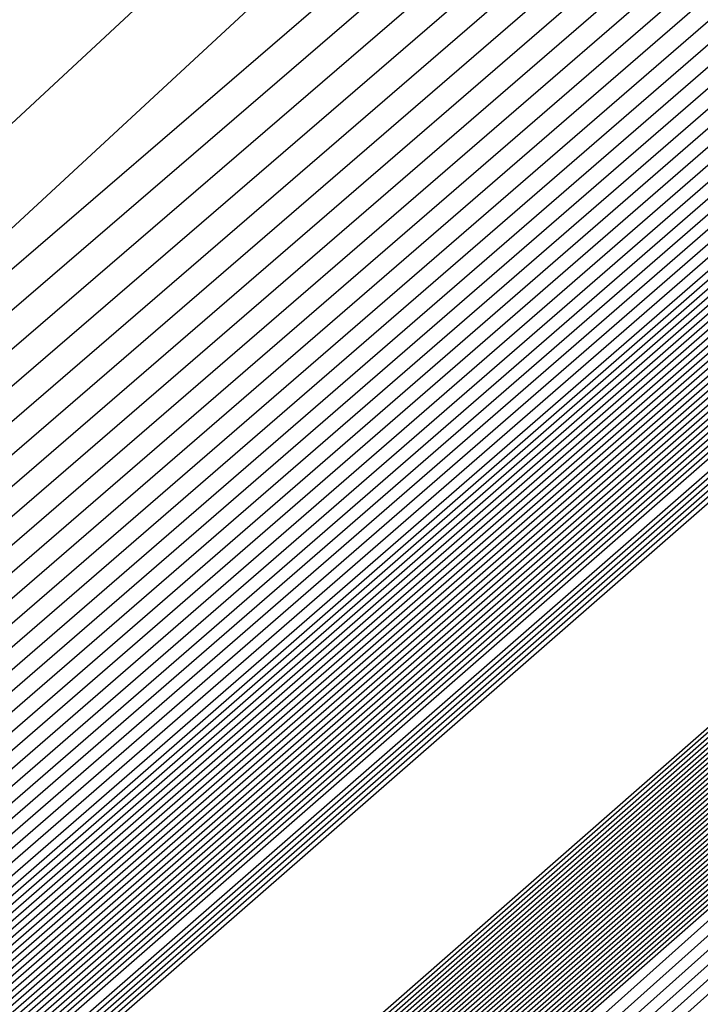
# Model space of a CAD drawing. Extents: x 3249832 to 3255657, y 13789405 to 13793316.
# Tile 764 of 1056: x 3253207.519 to 3253207.651, y 13791256.807 to 13791256.999. Entities that reach past the tile are written whole.
import ezdxf

# ---------------------------------------------------------------- set-up
doc = ezdxf.new("R2010")
doc.units = 0
doc.header["$LTSCALE"] = 100
doc.header["$MEASUREMENT"] = 0
for name, color, linetype in [('GRATIO_03231_CON', 1, 'CONTINUOUS'), ('GRATIO_0323_ICON', 1, 'CONTINUOUS'), ('TARGETS_EAST', 7, 'CONTINUOUS')]:
    doc.layers.add(name, color=color, linetype=linetype)

# ---------------------------------------------------------------- blocks, each defined once
blk = doc.blocks.new('Gratio_032316_contours')
at = {"layer": 'GRATIO_03231_CON', "color": 1, "linetype": 'Continuous', "flags": 128}
for points in [[(3253179.55027, 13791232.39503), (3253186.87441, 13791238.77001), (3253201.4775, 13791251.51898), (3253219.20823, 13791267.00714), (3253234.45763, 13791280.32933), (3253243.00028, 13791287.79153), (3253246.14511, 13791290.5444), (3253246.5846, 13791290.94974), (3253247.02187, 13791291.379), (3253250.20254, 13791294.24212), (3253258.88285, 13791301.95866), (3253274.44262, 13791315.73867), (3253292.7559, 13791331.95413), (3253308.32028, 13791345.76753)], [(3253180.16544, 13791232.93802), (3253187.28488, 13791239.13155), (3253201.72516, 13791251.73678), (3253219.33902, 13791267.12228), (3253234.51314, 13791280.37862), (3253243.01644, 13791287.80647), (3253246.14668, 13791290.54676), (3253246.58389, 13791290.95054), (3253247.01645, 13791291.37639), (3253250.16633, 13791294.21318), (3253258.7639, 13791301.85732), (3253274.17605, 13791315.50724), (3253292.31584, 13791331.56933), (3253307.73285, 13791345.25198)], [(3253180.78061, 13791233.481), (3253187.69534, 13791239.49309), (3253201.97282, 13791251.95458), (3253219.46981, 13791267.23741), (3253234.56866, 13791280.42791), (3253243.03259, 13791287.8214), (3253246.14825, 13791290.54912), (3253246.58317, 13791290.95133), (3253247.01103, 13791291.37378), (3253250.13013, 13791294.18424), (3253258.64495, 13791301.75599), (3253273.90947, 13791315.27582), (3253291.87577, 13791331.18453), (3253307.14542, 13791344.73643)], [(3253181.39578, 13791234.02399), (3253188.1058, 13791239.85463), (3253202.22048, 13791252.17237), (3253219.6006, 13791267.35254), (3253234.62418, 13791280.4772), (3253243.04874, 13791287.83633), (3253246.14982, 13791290.55149), (3253246.58246, 13791290.95213), (3253247.00561, 13791291.37117), (3253250.09393, 13791294.15529), (3253258.526, 13791301.65465), (3253273.6429, 13791315.0444), (3253291.4357, 13791330.79973), (3253306.55799, 13791344.22088)], [(3253182.62612, 13791235.10996), (3253188.92672, 13791240.5777), (3253202.71581, 13791252.60797), (3253219.86218, 13791267.58281), (3253234.73522, 13791280.57579), (3253243.08105, 13791287.8662), (3253246.15297, 13791290.55621), (3253246.58103, 13791290.95372), (3253246.99477, 13791291.36594), (3253250.02153, 13791294.09741), (3253258.2881, 13791301.45198), (3253273.10975, 13791314.58156), (3253290.55557, 13791330.03014), (3253305.38313, 13791343.18978)], [(3253183.24129, 13791235.65295), (3253189.33718, 13791240.93924), (3253202.96347, 13791252.82577), (3253219.99297, 13791267.69794), (3253234.79073, 13791280.62508), (3253243.0972, 13791287.88113), (3253246.15454, 13791290.55858), (3253246.58032, 13791290.95452), (3253246.98935, 13791291.36333), (3253249.98532, 13791294.06847), (3253258.16915, 13791301.35065), (3253272.84317, 13791314.35013), (3253290.11551, 13791329.64534), (3253304.7957, 13791342.67423)], [(3253189.74764, 13791241.30078), (3253203.21113, 13791253.04357), (3253220.12376, 13791267.81308), (3253234.84625, 13791280.67437), (3253243.11336, 13791287.89607), (3253246.15611, 13791290.56094), (3253246.57961, 13791290.95531), (3253246.98393, 13791291.36072), (3253249.94912, 13791294.03953), (3253258.05019, 13791301.24931), (3253272.5766, 13791314.11871), (3253289.67544, 13791329.26055), (3253304.20827, 13791342.15868)], [(3253190.1581, 13791241.66232), (3253203.45879, 13791253.26136), (3253220.25455, 13791267.92821), (3253234.90177, 13791280.72366), (3253243.12951, 13791287.911), (3253246.15768, 13791290.5633), (3253246.57889, 13791290.95611), (3253246.97851, 13791291.35811), (3253249.91292, 13791294.01058), (3253257.93124, 13791301.14798), (3253272.31002, 13791313.88729), (3253289.23538, 13791328.87575), (3253303.62084, 13791341.64313)], [(3253190.97902, 13791242.38539), (3253203.95411, 13791253.69696), (3253220.51613, 13791268.15847), (3253235.01281, 13791280.82224), (3253243.16182, 13791287.94087), (3253246.16082, 13791290.56803), (3253246.57747, 13791290.9577), (3253246.96767, 13791291.35288), (3253249.84051, 13791293.9527), (3253257.69334, 13791300.94531), (3253271.77687, 13791313.42445), (3253288.35525, 13791328.10615), (3253302.44598, 13791340.61203)], [(3253191.38948, 13791242.74693), (3253204.20177, 13791253.91476), (3253220.64692, 13791268.27361), (3253235.06832, 13791280.87154), (3253243.17797, 13791287.9558), (3253246.1624, 13791290.57039), (3253246.57675, 13791290.9585), (3253246.96225, 13791291.35027), (3253249.80431, 13791293.92376), (3253257.57439, 13791300.84397), (3253271.51029, 13791313.19303), (3253287.91518, 13791327.72135), (3253301.85855, 13791340.09648)], [(3253191.79994, 13791243.10847), (3253204.44943, 13791254.13256), (3253220.77772, 13791268.38874), (3253235.12384, 13791280.92083), (3253243.19412, 13791287.97073), (3253246.16397, 13791290.57276), (3253246.57604, 13791290.95929), (3253246.95683, 13791291.34766), (3253249.76811, 13791293.89481), (3253257.45544, 13791300.74264), (3253271.24372, 13791312.9616), (3253287.47511, 13791327.33655), (3253301.27112, 13791339.58093)], [(3253192.2104, 13791243.47001), (3253204.69709, 13791254.35035), (3253220.90851, 13791268.50387), (3253235.17936, 13791280.97012), (3253243.21028, 13791287.98567), (3253246.16554, 13791290.57512), (3253246.57533, 13791290.96009), (3253246.95142, 13791291.34505), (3253249.73191, 13791293.86587), (3253257.33649, 13791300.6413), (3253270.97714, 13791312.73018), (3253287.03505, 13791326.95176), (3253300.68369, 13791339.06538)], [(3253193.03132, 13791244.19308), (3253205.19242, 13791254.78595), (3253221.17009, 13791268.73414), (3253235.29039, 13791281.0687), (3253243.24258, 13791288.01553), (3253246.16868, 13791290.57985), (3253246.5739, 13791290.96168), (3253246.94058, 13791291.33982), (3253249.6595, 13791293.80799), (3253257.09858, 13791300.43863), (3253270.44399, 13791312.26734), (3253286.15492, 13791326.18216), (3253299.50883, 13791338.03428)], [(3253193.44178, 13791244.55462), (3253205.44008, 13791255.00375), (3253221.30088, 13791268.84927), (3253235.34591, 13791281.11799), (3253243.25874, 13791288.03047), (3253246.17025, 13791290.58221), (3253246.57319, 13791290.96248), (3253246.93516, 13791291.33721), (3253249.6233, 13791293.77904), (3253256.97963, 13791300.3373), (3253270.17741, 13791312.03592), (3253285.71485, 13791325.79737), (3253298.92139, 13791337.51873)], [(3253193.85224, 13791244.91616), (3253205.68774, 13791255.22155), (3253221.43167, 13791268.9644), (3253235.40143, 13791281.16728), (3253243.27489, 13791288.0454), (3253246.17182, 13791290.58457), (3253246.57247, 13791290.96327), (3253246.92974, 13791291.3346), (3253249.5871, 13791293.7501), (3253256.86068, 13791300.23596), (3253269.91084, 13791311.8045), (3253285.27479, 13791325.41257), (3253298.33396, 13791337.00318)], [(3253194.2627, 13791245.2777), (3253205.9354, 13791255.43934), (3253221.56246, 13791269.07954), (3253235.45695, 13791281.21658), (3253243.29104, 13791288.06033), (3253246.17339, 13791290.58694), (3253246.57176, 13791290.96407), (3253246.92432, 13791291.33198), (3253249.55089, 13791293.72116), (3253256.74173, 13791300.13463), (3253269.64426, 13791311.57307), (3253284.83472, 13791325.02777), (3253297.74653, 13791336.48763)], [(3253195.08362, 13791246.00077), (3253206.43072, 13791255.87494), (3253221.82404, 13791269.3098), (3253235.56798, 13791281.31516), (3253243.32335, 13791288.0902), (3253246.17654, 13791290.59166), (3253246.57033, 13791290.96566), (3253246.91348, 13791291.32676), (3253249.47849, 13791293.66327), (3253256.50383, 13791299.93196), (3253269.11111, 13791311.11023), (3253283.95459, 13791324.25817), (3253296.57167, 13791335.45653)], [(3253195.49408, 13791246.36231), (3253206.67838, 13791256.09274), (3253221.95483, 13791269.42494), (3253235.6235, 13791281.36445), (3253243.3395, 13791288.10513), (3253246.17811, 13791290.59402), (3253246.56962, 13791290.96646), (3253246.90806, 13791291.32415), (3253249.44229, 13791293.63433), (3253256.38488, 13791299.83062), (3253268.84454, 13791310.87881), (3253283.51452, 13791323.87338), (3253295.98424, 13791334.94098)], [(3253195.90454, 13791246.72385), (3253206.92604, 13791256.31054), (3253222.08562, 13791269.54007), (3253235.67902, 13791281.41374), (3253243.35566, 13791288.12007), (3253246.17968, 13791290.59639), (3253246.56891, 13791290.96725), (3253246.90264, 13791291.32154), (3253249.40609, 13791293.60539), (3253256.26593, 13791299.72929), (3253268.57796, 13791310.64739), (3253283.07446, 13791323.48858), (3253295.39681, 13791334.42543)], [(3253196.31501, 13791247.08539), (3253207.1737, 13791256.52833), (3253222.21641, 13791269.6552), (3253235.73454, 13791281.46303), (3253243.37181, 13791288.135), (3253246.18125, 13791290.59875), (3253246.56819, 13791290.96805), (3253246.89722, 13791291.31892), (3253249.36988, 13791293.57645), (3253256.14697, 13791299.62795), (3253268.31138, 13791310.41597), (3253282.63439, 13791323.10378), (3253294.80938, 13791333.90988)], [(3253197.13593, 13791247.80846), (3253207.66903, 13791256.96393), (3253222.47799, 13791269.88547), (3253235.84557, 13791281.56162), (3253243.40412, 13791288.16487), (3253246.18439, 13791290.60348), (3253246.56677, 13791290.96964), (3253246.88638, 13791291.3137), (3253249.29748, 13791293.51856), (3253255.90907, 13791299.42528), (3253267.77823, 13791309.95312), (3253281.75426, 13791322.33419), (3253293.63452, 13791332.87878)], [(3253197.54639, 13791248.17), (3253207.91669, 13791257.18173), (3253222.60878, 13791270.0006), (3253235.90109, 13791281.61091), (3253243.42027, 13791288.1798), (3253246.18596, 13791290.60584), (3253246.56605, 13791290.97044), (3253246.88096, 13791291.31109), (3253249.26128, 13791293.48962), (3253255.79012, 13791299.32395), (3253267.51166, 13791309.7217), (3253281.31419, 13791321.94939), (3253293.04709, 13791332.36323), (3253299.24948, 13791337.92415)], [(3253197.95685, 13791248.53154), (3253208.16435, 13791257.39953), (3253222.73957, 13791270.11573), (3253235.95661, 13791281.6602), (3253243.43643, 13791288.19473), (3253246.18754, 13791290.6082), (3253246.56534, 13791290.97123), (3253246.87554, 13791291.30847), (3253249.22507, 13791293.46068), (3253255.67117, 13791299.22261), (3253267.24508, 13791309.49028), (3253280.87413, 13791321.56459), (3253292.45966, 13791331.84768), (3253298.58416, 13791337.33876)], [(3253198.36731, 13791248.89308), (3253208.41201, 13791257.61732), (3253222.87037, 13791270.23087), (3253236.01213, 13791281.70949), (3253243.45258, 13791288.20967), (3253246.18911, 13791290.61057), (3253246.56463, 13791290.97203), (3253246.87012, 13791291.30586), (3253249.18887, 13791293.43173), (3253255.55222, 13791299.12128), (3253266.9785, 13791309.25886), (3253280.43407, 13791321.17979), (3253291.87223, 13791331.33213), (3253297.91884, 13791336.75338)], [(3253199.18823, 13791249.61615), (3253208.90733, 13791258.05292), (3253223.13195, 13791270.46113), (3253236.12316, 13791281.80807), (3253243.48489, 13791288.23953), (3253246.19225, 13791290.61529), (3253246.5632, 13791290.97362), (3253246.85928, 13791291.30064), (3253249.11647, 13791293.37385), (3253255.31432, 13791298.91861), (3253266.44535, 13791308.79601), (3253279.55394, 13791320.4102), (3253290.69737, 13791330.30103), (3253296.5882, 13791335.58261)], [(3253199.59869, 13791249.97769), (3253209.15499, 13791258.27072), (3253223.26274, 13791270.57626), (3253236.17868, 13791281.85736), (3253243.50104, 13791288.25447), (3253246.19382, 13791290.61766), (3253246.56249, 13791290.97442), (3253246.85386, 13791291.29803), (3253249.08026, 13791293.34491), (3253255.19536, 13791298.81727), (3253266.17878, 13791308.56459), (3253279.11387, 13791320.0254), (3253290.10994, 13791329.78548), (3253295.92288, 13791334.99723)], [(3253200.00915, 13791250.33923), (3253209.40265, 13791258.48852), (3253223.39353, 13791270.6914), (3253236.2342, 13791281.90666), (3253243.51719, 13791288.2694), (3253246.19539, 13791290.62002), (3253246.56177, 13791290.97521), (3253246.84844, 13791291.29541), (3253249.04406, 13791293.31596), (3253255.07641, 13791298.71594), (3253265.9122, 13791308.33317), (3253278.6738, 13791319.6406), (3253289.52251, 13791329.26993), (3253295.25756, 13791334.41184)], [(3253200.41961, 13791250.70077), (3253209.65031, 13791258.70631), (3253223.52432, 13791270.80653), (3253236.28972, 13791281.95595), (3253243.53335, 13791288.28434), (3253246.19696, 13791290.62238), (3253246.56106, 13791290.97601), (3253246.84302, 13791291.2928), (3253249.00786, 13791293.28702), (3253254.95746, 13791298.6146), (3253265.64563, 13791308.10175), (3253278.23374, 13791319.25581), (3253288.93508, 13791328.75438), (3253294.59224, 13791333.82646)], [(3253201.24053, 13791251.42384), (3253210.14563, 13791259.14191), (3253223.7859, 13791271.0368), (3253236.40075, 13791282.05453), (3253243.56565, 13791288.3142), (3253246.20011, 13791290.62711), (3253246.55963, 13791290.9776), (3253246.83219, 13791291.28758), (3253248.93546, 13791293.22914), (3253254.71956, 13791298.41193), (3253265.11248, 13791307.63891), (3253277.35361, 13791318.48621), (3253287.76022, 13791327.72328), (3253293.2616, 13791332.65569)], [(3253201.65099, 13791251.78538), (3253210.3933, 13791259.35971), (3253223.91669, 13791271.15193), (3253236.45627, 13791282.10382), (3253243.58181, 13791288.32914), (3253246.20168, 13791290.62947), (3253246.55892, 13791290.9784), (3253246.82677, 13791291.28496), (3253248.89925, 13791293.20019), (3253254.60061, 13791298.3106), (3253264.8459, 13791307.40749), (3253276.91354, 13791318.10141), (3253287.17279, 13791327.20773)], [(3253215.27891, 13791264.12388), (3253208.32754, 13791257.89481), (3253202.31158, 13791252.48555), (3253202.06145, 13791252.14692), (3253210.64096, 13791259.57751), (3253224.04748, 13791271.26706)], [(3253216.27123, 13791264.99994), (3253209.15191, 13791258.62312), (3253202.92675, 13791253.02854), (3253202.47191, 13791252.50846), (3253210.88862, 13791259.7953), (3253224.17827, 13791271.38219)], [(3253218.25586, 13791266.75207), (3253210.80067, 13791260.07975), (3253204.15709, 13791254.11451), (3253203.29283, 13791253.23153), (3253211.38394, 13791260.2309), (3253224.43985, 13791271.61246)], [(3253219.24818, 13791267.62813), (3253211.62504, 13791260.80806), (3253204.77226, 13791254.6575), (3253203.70329, 13791253.59307), (3253211.6316, 13791260.4487), (3253224.57064, 13791271.72759)], [(3253220.24049, 13791268.50419), (3253212.44942, 13791261.53637), (3253205.38743, 13791255.20049), (3253204.11375, 13791253.95461), (3253211.87926, 13791260.6665), (3253224.70143, 13791271.84272)], [(3253221.23281, 13791269.38026), (3253213.2738, 13791262.26468), (3253206.0026, 13791255.74348), (3253204.52421, 13791254.31615), (3253212.12692, 13791260.88429), (3253224.83222, 13791271.95786)], [(3253223.21744, 13791271.13238), (3253214.92255, 13791263.72131), (3253207.23294, 13791256.82945), (3253205.34514, 13791255.03922), (3253212.62225, 13791261.31989), (3253225.0938, 13791272.18812)], [(3253215.74693, 13791264.44962), (3253207.84811, 13791257.37244), (3253205.7556, 13791255.40076), (3253212.86991, 13791261.53769), (3253225.22459, 13791272.30326)], [(3253216.57131, 13791265.17793), (3253208.46329, 13791257.91542), (3253206.16606, 13791255.7623), (3253213.11757, 13791261.75549), (3253225.35538, 13791272.41839)], [(3253217.39568, 13791265.90624), (3253209.07846, 13791258.45841), (3253206.57652, 13791256.12384), (3253213.36523, 13791261.97329), (3253225.48617, 13791272.53352)], [(3253219.04444, 13791267.36287), (3253210.3088, 13791259.54439), (3253207.39744, 13791256.84691), (3253213.86055, 13791262.40888), (3253225.74775, 13791272.76379)]]:
    blk.add_lwpolyline(points, dxfattribs=at)
at = {"layer": 'GRATIO_03231_CON', "color": 5, "linetype": 'Continuous', "flags": 128}
for points in [[(3253178.31993, 13791231.30905), (3253186.05349, 13791238.04694), (3253200.98218, 13791251.08338), (3253218.94665, 13791266.77688), (3253234.34659, 13791280.23075), (3253242.96798, 13791287.76167), (3253246.14197, 13791290.53967), (3253246.58603, 13791290.94815), (3253247.02107, 13791291.37394), (3253250.18182, 13791294.2177), (3253258.80647, 13791301.88356), (3253274.26937, 13791315.56557), (3253292.48955, 13791331.61762), (3253308.02221, 13791345.18354)], [(3253177.70476, 13791230.76607), (3253185.64303, 13791237.6854), (3253200.73452, 13791250.86558), (3253218.81586, 13791266.66175), (3253234.29107, 13791280.18146), (3253242.95182, 13791287.74673), (3253246.1404, 13791290.53731), (3253246.58674, 13791290.94735), (3253247.01436, 13791291.36584), (3253250.12102, 13791294.16091), (3253258.59804, 13791301.69555), (3253273.79626, 13791315.14336), (3253291.70456, 13791330.92064), (3253306.97134, 13791344.25434)], [(3253177.08958, 13791230.22308), (3253185.23257, 13791237.32386), (3253200.48686, 13791250.64779), (3253218.68507, 13791266.54661), (3253234.23556, 13791280.13216), (3253242.93567, 13791287.7318), (3253246.13883, 13791290.53495), (3253246.58745, 13791290.94656), (3253247.00766, 13791291.35773), (3253250.06022, 13791294.10413), (3253258.38961, 13791301.50754), (3253273.32314, 13791314.72115), (3253290.91956, 13791330.22366), (3253305.92046, 13791343.32515)], [(3253176.47441, 13791229.68009), (3253184.82211, 13791236.96232), (3253200.23919, 13791250.42999), (3253218.55428, 13791266.43148), (3253234.18004, 13791280.08287), (3253242.91952, 13791287.71687), (3253246.13725, 13791290.53258), (3253246.58817, 13791290.94576), (3253247.00095, 13791291.34963), (3253249.99942, 13791294.04734), (3253258.18118, 13791301.31953), (3253272.85003, 13791314.29894), (3253290.13456, 13791329.52668), (3253304.86958, 13791342.39595)], [(3253175.24407, 13791228.59412), (3253184.00119, 13791236.23925), (3253199.74387, 13791249.99439), (3253218.2927, 13791266.20121), (3253234.069, 13791279.98429), (3253242.88721, 13791287.687), (3253246.13411, 13791290.52786), (3253246.58959, 13791290.94417), (3253246.98754, 13791291.33342), (3253249.87782, 13791293.93376), (3253257.76432, 13791300.94351), (3253271.9038, 13791313.45451), (3253288.56457, 13791328.13272), (3253302.76783, 13791340.53756)], [(3253196.57706, 13791247.03615), (3253203.47105, 13791253.1938), (3253218.75951, 13791266.60126), (3253234.06971, 13791279.98413), (3253242.88772, 13791287.68662), (3253246.13462, 13791290.52731), (3253246.59031, 13791290.94338), (3253246.98083, 13791291.32532), (3253249.81702, 13791293.87697), (3253257.55589, 13791300.7555), (3253271.43068, 13791313.0323), (3253287.77957, 13791327.43574), (3253301.71695, 13791339.60837)], [(3253196.71057, 13791247.15254), (3253203.58621, 13791253.29381), (3253218.83398, 13791266.66558), (3253234.10345, 13791280.01283), (3253242.89801, 13791287.6948), (3253246.13636, 13791290.52784), (3253246.59102, 13791290.94258), (3253246.97413, 13791291.31721), (3253249.75622, 13791293.82018), (3253257.34746, 13791300.56749), (3253270.95757, 13791312.61009), (3253286.99457, 13791326.73875), (3253300.66608, 13791338.67918)], [(3253196.84408, 13791247.26894), (3253203.70137, 13791253.39382), (3253218.90845, 13791266.7299), (3253234.13718, 13791280.04153), (3253242.9083, 13791287.70297), (3253246.13809, 13791290.52836), (3253246.59174, 13791290.94178), (3253246.96742, 13791291.30911), (3253249.69542, 13791293.76339), (3253257.13903, 13791300.37948), (3253270.48445, 13791312.18788), (3253286.20957, 13791326.04177), (3253299.6152, 13791337.74998)], [(3253197.11109, 13791247.50174), (3253203.93169, 13791253.59384), (3253219.0574, 13791266.85855), (3253234.20465, 13791280.09892), (3253242.92888, 13791287.71932), (3253246.14156, 13791290.52941), (3253246.59316, 13791290.94019), (3253246.95401, 13791291.2929), (3253249.57383, 13791293.64981), (3253256.72217, 13791300.00346), (3253269.53822, 13791311.34346), (3253284.63958, 13791324.64781), (3253297.51345, 13791335.89159)], [(3253197.2446, 13791247.61813), (3253204.04685, 13791253.69384), (3253219.13187, 13791266.92287), (3253234.23839, 13791280.12762), (3253242.93918, 13791287.72749), (3253246.1433, 13791290.52994), (3253246.59388, 13791290.9394), (3253246.9473, 13791291.28479), (3253249.51303, 13791293.59302), (3253256.51374, 13791299.81545), (3253269.06511, 13791310.92125), (3253283.85458, 13791323.95083), (3253296.46257, 13791334.9624)], [(3253197.37811, 13791247.73453), (3253204.16201, 13791253.79385), (3253219.20635, 13791266.98719), (3253234.27212, 13791280.15631), (3253242.94947, 13791287.73567), (3253246.14503, 13791290.53046), (3253246.59459, 13791290.9386), (3253246.9406, 13791291.27669), (3253249.45223, 13791293.53623), (3253256.30531, 13791299.62744), (3253268.59199, 13791310.49904), (3253283.06958, 13791323.25385), (3253295.41169, 13791334.0332)], [(3253197.51162, 13791247.85093), (3253204.27717, 13791253.89386), (3253219.28082, 13791267.05151), (3253234.30586, 13791280.18501), (3253242.95976, 13791287.74384), (3253246.14676, 13791290.53099), (3253246.5953, 13791290.9378), (3253246.93389, 13791291.26859), (3253249.39143, 13791293.47944), (3253256.09688, 13791299.43942), (3253268.11888, 13791310.07683), (3253282.28459, 13791322.55687), (3253294.36082, 13791333.10401)], [(3253197.77863, 13791248.08372), (3253204.50749, 13791254.09388), (3253219.42977, 13791267.18016), (3253234.37333, 13791280.2424), (3253242.98034, 13791287.76019), (3253246.15023, 13791290.53204), (3253246.59673, 13791290.93621), (3253246.92048, 13791291.25238), (3253249.26983, 13791293.36586), (3253255.68002, 13791299.0634), (3253267.17265, 13791309.2324), (3253280.71459, 13791321.16291), (3253292.25906, 13791331.24562), (3253298.86322, 13791336.86351)], [(3253197.91214, 13791248.20012), (3253204.62265, 13791254.19388), (3253219.50424, 13791267.24448), (3253234.40706, 13791280.2711), (3253242.99064, 13791287.76837), (3253246.15197, 13791290.53257), (3253246.59744, 13791290.93542), (3253246.91378, 13791291.24427), (3253249.20903, 13791293.30907), (3253255.47159, 13791298.87539), (3253266.69953, 13791308.81019), (3253279.9296, 13791320.46593), (3253291.20819, 13791330.31643), (3253297.66843, 13791335.81202)], [(3253198.04565, 13791248.31651), (3253204.73781, 13791254.29389), (3253219.57872, 13791267.3088), (3253234.4408, 13791280.2998), (3253243.00093, 13791287.77654), (3253246.1537, 13791290.53309), (3253246.59816, 13791290.93462), (3253246.90707, 13791291.23617), (3253249.14823, 13791293.25228), (3253255.26316, 13791298.68738), (3253266.22642, 13791308.38798), (3253279.1446, 13791319.76895), (3253290.15731, 13791329.38723), (3253296.47364, 13791334.76054)], [(3253198.17916, 13791248.43291), (3253204.85297, 13791254.3939), (3253219.65319, 13791267.37312), (3253234.47453, 13791280.32849), (3253243.01122, 13791287.78471), (3253246.15544, 13791290.53362), (3253246.59887, 13791290.93382), (3253246.90036, 13791291.22806), (3253249.08743, 13791293.19549), (3253255.05473, 13791298.49937), (3253265.7533, 13791307.96577), (3253278.3596, 13791319.07197), (3253289.10643, 13791328.45804), (3253295.27885, 13791333.70905)], [(3253198.44617, 13791248.6657), (3253205.08329, 13791254.59392), (3253219.80214, 13791267.50177), (3253234.542, 13791280.38589), (3253243.0318, 13791287.80106), (3253246.15891, 13791290.53467), (3253246.6003, 13791290.93223), (3253246.88695, 13791291.21186), (3253248.96583, 13791293.08191), (3253254.63787, 13791298.12335), (3253264.80707, 13791307.12135), (3253276.7896, 13791317.678), (3253287.00468, 13791326.59965), (3253292.88927, 13791331.60608), (3253295.95133, 13791334.07094)], [(3253198.57968, 13791248.7821), (3253205.19845, 13791254.69392), (3253219.87661, 13791267.56609), (3253234.57574, 13791280.41459), (3253243.04209, 13791287.80924), (3253246.16064, 13791290.53519), (3253246.60101, 13791290.93144), (3253246.88025, 13791291.20375), (3253248.90503, 13791293.02512), (3253254.42944, 13791297.93534), (3253264.33396, 13791306.69914), (3253276.00461, 13791316.98102), (3253285.9538, 13791325.67045), (3253291.69448, 13791330.55459), (3253294.7416, 13791333.01142)], [(3253198.71319, 13791248.8985), (3253205.31361, 13791254.79393), (3253219.95108, 13791267.63041), (3253234.60947, 13791280.44328), (3253243.05239, 13791287.81741), (3253246.16237, 13791290.53572), (3253246.60172, 13791290.93064), (3253246.87354, 13791291.19565), (3253248.84423, 13791292.96834), (3253254.22101, 13791297.74733), (3253263.86084, 13791306.27693), (3253275.21961, 13791316.28404), (3253284.90293, 13791324.74126), (3253290.49969, 13791329.50311), (3253293.53187, 13791331.9519)], [(3253198.8467, 13791249.0149), (3253205.42877, 13791254.89394), (3253220.02556, 13791267.69473), (3253234.64321, 13791280.47198), (3253243.06268, 13791287.82558), (3253246.16411, 13791290.53624), (3253246.60244, 13791290.92984), (3253246.86684, 13791291.18754), (3253248.78343, 13791292.91155), (3253254.01258, 13791297.55932), (3253263.38773, 13791305.85472), (3253274.43461, 13791315.58706), (3253283.85205, 13791323.81207), (3253289.3049, 13791328.45162), (3253292.32214, 13791330.89237), (3253295.39879, 13791333.38715)], [(3253199.11371, 13791249.24769), (3253205.65909, 13791255.09396), (3253220.17451, 13791267.82338), (3253234.71068, 13791280.52937), (3253243.08326, 13791287.84193), (3253246.16758, 13791290.53729), (3253246.60386, 13791290.92825), (3253246.85342, 13791291.17133), (3253248.66183, 13791292.79797), (3253253.59572, 13791297.1833), (3253262.4415, 13791305.01029), (3253272.86462, 13791314.1931), (3253281.7503, 13791321.95368), (3253286.91532, 13791326.34865), (3253289.90268, 13791328.77333), (3253293.18693, 13791331.45768)], [(3253199.24722, 13791249.36409), (3253205.77425, 13791255.19397), (3253220.24898, 13791267.8877), (3253234.74441, 13791280.55807), (3253243.09355, 13791287.85011), (3253246.16931, 13791290.53782), (3253246.60458, 13791290.92746), (3253246.84672, 13791291.16323), (3253248.60103, 13791292.74118), (3253253.38729, 13791296.99529), (3253261.96839, 13791304.58808), (3253272.07962, 13791313.49612), (3253280.69942, 13791321.02448), (3253285.72053, 13791325.29717), (3253288.69295, 13791327.71381), (3253292.081, 13791330.49295), (3253297.61917, 13791335.1971)], [(3253199.38073, 13791249.48048), (3253205.88941, 13791255.29397), (3253220.32345, 13791267.95202), (3253234.77815, 13791280.58677), (3253243.10385, 13791287.85828), (3253246.17105, 13791290.53834), (3253246.60529, 13791290.92666), (3253246.84001, 13791291.15513), (3253248.54023, 13791292.68439), (3253253.17886, 13791296.80728), (3253261.49527, 13791304.16587), (3253271.29462, 13791312.79914), (3253279.64854, 13791320.09529), (3253284.52574, 13791324.24568), (3253287.48322, 13791326.65429), (3253290.97507, 13791329.52822), (3253296.71525, 13791334.41022)], [(3253199.51424, 13791249.59688), (3253206.00457, 13791255.39398), (3253220.39793, 13791268.01634), (3253234.81188, 13791280.61546), (3253243.11414, 13791287.86646), (3253246.17278, 13791290.53887), (3253246.606, 13791290.92586), (3253246.83331, 13791291.14702), (3253248.47943, 13791292.6276), (3253252.97044, 13791296.61927), (3253261.02215, 13791303.74366), (3253270.50962, 13791312.10216), (3253278.59767, 13791319.16609), (3253283.33095, 13791323.1942), (3253286.27349, 13791325.59476), (3253289.86914, 13791328.56348), (3253295.81132, 13791333.62334)], [(3253199.78125, 13791249.82967), (3253206.23489, 13791255.594), (3253220.54687, 13791268.14499), (3253234.87935, 13791280.67286), (3253243.13472, 13791287.8828), (3253246.17625, 13791290.53992), (3253246.60743, 13791290.92427), (3253246.8199, 13791291.13081), (3253248.35784, 13791292.51402), (3253252.55358, 13791296.24325), (3253260.07593, 13791302.89924), (3253268.93963, 13791310.70819), (3253276.49591, 13791317.3077), (3253280.94137, 13791321.09123), (3253283.85403, 13791323.47572), (3253287.65728, 13791326.63402), (3253294.00347, 13791332.04958)], [(3253199.91476, 13791249.94607), (3253206.35005, 13791255.69401), (3253220.62135, 13791268.20931), (3253234.91309, 13791280.70156), (3253243.14501, 13791287.89098), (3253246.17798, 13791290.54045), (3253246.60814, 13791290.92348), (3253246.81319, 13791291.12271), (3253248.29704, 13791292.45723), (3253252.34515, 13791296.05524), (3253259.60281, 13791302.47703), (3253268.15463, 13791310.01121), (3253275.44504, 13791316.37851), (3253279.74658, 13791320.03974), (3253282.6443, 13791322.4162), (3253286.55135, 13791325.66929), (3253293.09954, 13791331.2627), (3253300.79521, 13791337.86923)], [(3253200.04827, 13791250.06247), (3253206.46521, 13791255.79401), (3253220.69582, 13791268.27363), (3253234.94682, 13791280.73025), (3253243.15531, 13791287.89915), (3253246.17972, 13791290.54097), (3253246.60886, 13791290.92268), (3253246.80649, 13791291.1146), (3253248.23624, 13791292.40044), (3253252.13672, 13791295.86723), (3253259.1297, 13791302.05482), (3253267.36963, 13791309.31423), (3253274.39416, 13791315.44932), (3253278.55179, 13791318.98826), (3253281.43456, 13791321.35667), (3253285.44542, 13791324.70455), (3253292.19561, 13791330.47582), (3253300.12972, 13791337.29016)], [(3253200.18178, 13791250.17887), (3253206.58037, 13791255.89402), (3253220.77029, 13791268.33795), (3253234.98056, 13791280.75895), (3253243.1656, 13791287.90733), (3253246.18145, 13791290.5415), (3253246.60957, 13791290.92188), (3253246.79978, 13791291.1065), (3253248.17544, 13791292.34365), (3253251.92829, 13791295.67922), (3253258.65658, 13791301.63261), (3253266.58464, 13791308.61725), (3253273.34328, 13791314.52012), (3253277.357, 13791317.93677), (3253280.22483, 13791320.29715), (3253284.33949, 13791323.73982), (3253291.29169, 13791329.68894), (3253299.46423, 13791336.71108)], [(3253200.44879, 13791250.41166), (3253206.81069, 13791256.09404), (3253220.91924, 13791268.4666), (3253235.04803, 13791280.81634), (3253243.18618, 13791287.92368), (3253246.18492, 13791290.54255), (3253246.611, 13791290.92029), (3253246.78637, 13791291.09029), (3253248.05384, 13791292.23007), (3253251.51143, 13791295.3032), (3253257.71035, 13791300.78818), (3253265.01464, 13791307.22329), (3253271.24153, 13791312.66173), (3253274.96742, 13791315.8338), (3253277.80537, 13791318.17811), (3253282.12763, 13791321.81036), (3253289.48383, 13791328.11518), (3253298.13324, 13791335.55292)], [(3253200.5823, 13791250.52806), (3253206.92586, 13791256.19405), (3253220.99372, 13791268.53092), (3253235.08176, 13791280.84504), (3253243.19647, 13791287.93185), (3253246.18666, 13791290.54307), (3253246.61171, 13791290.9195), (3253246.77966, 13791291.08219), (3253247.99304, 13791292.17328), (3253251.303, 13791295.11519), (3253257.23724, 13791300.36597), (3253264.22964, 13791306.52631), (3253270.19065, 13791311.73254), (3253273.77263, 13791314.78231), (3253276.59564, 13791317.11859), (3253281.0217, 13791320.84562), (3253288.57991, 13791327.3283), (3253297.46775, 13791334.97385)], [(3253200.71581, 13791250.64445), (3253207.04102, 13791256.29406), (3253221.06819, 13791268.59524), (3253235.1155, 13791280.87374), (3253243.20676, 13791287.94002), (3253246.18839, 13791290.5436), (3253246.61242, 13791290.9187), (3253246.77296, 13791291.07408), (3253247.93224, 13791292.11649), (3253251.09457, 13791294.92718), (3253256.76412, 13791299.94376), (3253263.44465, 13791305.82933), (3253269.13978, 13791310.80334), (3253272.57784, 13791313.73083), (3253275.38591, 13791316.05906), (3253279.91577, 13791319.88089), (3253287.67598, 13791326.54142), (3253296.80226, 13791334.39477)], [(3253200.84932, 13791250.76085), (3253207.15618, 13791256.39406), (3253221.14266, 13791268.65956), (3253235.14923, 13791280.90243), (3253243.21706, 13791287.9482), (3253246.19012, 13791290.54412), (3253246.61314, 13791290.9179), (3253246.76625, 13791291.06598), (3253247.87144, 13791292.0597), (3253250.88614, 13791294.73917), (3253256.29101, 13791299.52155), (3253262.65965, 13791305.13235), (3253268.0889, 13791309.87415), (3253271.38305, 13791312.67934), (3253274.17618, 13791314.99954), (3253278.80984, 13791318.91616), (3253286.77206, 13791325.75454), (3253296.13677, 13791333.81569)], [(3253201.11633, 13791250.99365), (3253207.3865, 13791256.59408), (3253221.29161, 13791268.78821), (3253235.2167, 13791280.95983), (3253243.23764, 13791287.96455), (3253246.19359, 13791290.54517), (3253246.61456, 13791290.91631), (3253246.75284, 13791291.04977), (3253247.74984, 13791291.94612), (3253250.46928, 13791294.36315), (3253255.34478, 13791298.67713), (3253261.08965, 13791303.73839), (3253265.98715, 13791308.01576), (3253268.99347, 13791310.57637), (3253271.75672, 13791312.8805), (3253276.59798, 13791316.9867), (3253284.9642, 13791324.18078), (3253294.80578, 13791332.65754)], [(3253201.24984, 13791251.11004), (3253207.50166, 13791256.69409), (3253221.36608, 13791268.85253), (3253235.25044, 13791280.98852), (3253243.24793, 13791287.97272), (3253246.19533, 13791290.5457), (3253246.61528, 13791290.91552), (3253246.74613, 13791291.04167), (3253247.68904, 13791291.88933), (3253250.26085, 13791294.17514), (3253254.87166, 13791298.25492), (3253260.30466, 13791303.04141), (3253264.93627, 13791307.08657), (3253267.79868, 13791309.52489), (3253270.54699, 13791311.82097), (3253275.49205, 13791316.02196), (3253284.06028, 13791323.3939), (3253294.14029, 13791332.07846)], [(3253201.38335, 13791251.22644), (3253207.61682, 13791256.7941), (3253221.44056, 13791268.91685), (3253235.28417, 13791281.01722), (3253243.25822, 13791287.9809), (3253246.19706, 13791290.54622), (3253246.61599, 13791290.91472), (3253246.73943, 13791291.03356), (3253247.62824, 13791291.83254), (3253250.05242, 13791293.98713), (3253254.39855, 13791297.83271), (3253259.51966, 13791302.34443), (3253263.88539, 13791306.15737), (3253266.60389, 13791308.4734), (3253269.33726, 13791310.76145), (3253274.38613, 13791315.05723), (3253283.15635, 13791322.60702), (3253293.4748, 13791331.49938)], [(3253201.51686, 13791251.34284), (3253207.73198, 13791256.8941), (3253221.51503, 13791268.98117), (3253235.31791, 13791281.04592), (3253243.26852, 13791287.98907), (3253246.1988, 13791290.54675), (3253246.6167, 13791290.91393), (3253246.73272, 13791291.02546), (3253247.56744, 13791291.77576), (3253249.84399, 13791293.79912), (3253253.92543, 13791297.41049), (3253258.73466, 13791301.64744), (3253262.83452, 13791305.22818), (3253265.4091, 13791307.42192), (3253268.12753, 13791309.70193), (3253273.2802, 13791314.0925), (3253282.25242, 13791321.82014), (3253292.80931, 13791330.9203), (3253301.81088, 13791338.63068)], [(3253201.78387, 13791251.57563), (3253207.9623, 13791257.09412), (3253221.66398, 13791269.10982), (3253235.38538, 13791281.10331), (3253243.2891, 13791288.00542), (3253246.20227, 13791290.5478), (3253246.61813, 13791290.91233), (3253246.71931, 13791291.00925), (3253247.44584, 13791291.66218), (3253249.42713, 13791293.4231), (3253252.9792, 13791296.56607), (3253257.16467, 13791300.25348), (3253260.73276, 13791303.36979), (3253263.01952, 13791305.31895), (3253265.70807, 13791307.58288), (3253271.06834, 13791312.16303), (3253280.44457, 13791320.24638), (3253291.47832, 13791329.76215), (3253300.88547, 13791337.82513)], [(3253201.91738, 13791251.69203), (3253208.07746, 13791257.19413), (3253221.73845, 13791269.17414), (3253235.41911, 13791281.13201), (3253243.29939, 13791288.01359), (3253246.204, 13791290.54832), (3253246.61884, 13791290.91154), (3253246.71261, 13791291.00114), (3253247.38504, 13791291.60539), (3253249.2187, 13791293.23509), (3253252.50609, 13791296.14386), (3253256.37967, 13791299.5565), (3253259.68189, 13791302.44059), (3253261.82473, 13791304.26746), (3253264.49834, 13791306.52336), (3253269.96241, 13791311.1983), (3253279.54064, 13791319.4595), (3253290.81283, 13791329.18307), (3253300.42277, 13791337.42236)], [(3253202.05089, 13791251.80842), (3253208.19262, 13791257.29414), (3253221.81293, 13791269.23846), (3253235.45285, 13791281.16071), (3253243.30968, 13791288.02177), (3253246.20573, 13791290.54885), (3253246.61956, 13791290.91074), (3253246.7059, 13791290.99304), (3253247.32424, 13791291.5486), (3253249.01027, 13791293.04708), (3253252.03297, 13791295.72165), (3253255.59467, 13791298.85952), (3253258.63101, 13791301.5114), (3253260.62994, 13791303.21597), (3253263.28861, 13791305.46384), (3253268.85648, 13791310.23357), (3253278.63672, 13791318.67262), (3253290.14734, 13791328.60399), (3253299.96006, 13791337.01958)], [(3253222.18973, 13791268.9562), (3253208.47101, 13791257.20698), (3253202.18439, 13791251.92482), (3253202.18439, 13791251.92482), (3253208.30778, 13791257.39414), (3253221.8874, 13791269.30278)]]:
    blk.add_lwpolyline(points, dxfattribs=at)
at = {"layer": 'GRATIO_0323_ICON', "color": 7, "linetype": 'Continuous', "flags": 128}
for points in [[(3253175.85924, 13791229.13711), (3253184.41165, 13791236.60078), (3253199.99153, 13791250.21219), (3253218.42349, 13791266.31635), (3253234.12452, 13791280.03358), (3253242.90336, 13791287.70193), (3253246.13568, 13791290.53022), (3253246.58888, 13791290.94497), (3253246.99424, 13791291.34152), (3253249.93862, 13791293.99055), (3253257.97275, 13791301.13152), (3253272.37691, 13791313.87673), (3253289.34956, 13791328.8297), (3253303.81871, 13791341.46676)], [(3253182.01095, 13791234.56698), (3253188.51626, 13791240.21616), (3253202.46814, 13791252.39017), (3253219.73139, 13791267.46768), (3253234.6797, 13791280.5265), (3253243.0649, 13791287.85127), (3253246.1514, 13791290.55385), (3253246.58175, 13791290.95293), (3253247.00019, 13791291.36856), (3253250.05773, 13791294.12635), (3253258.40705, 13791301.55332), (3253273.37632, 13791314.81298), (3253290.99564, 13791330.41494), (3253305.97056, 13791343.70533)], [(3253196.97758, 13791247.38534), (3253203.81653, 13791253.49383), (3253218.98293, 13791266.79423), (3253234.17092, 13791280.07022), (3253242.91859, 13791287.71115), (3253246.13983, 13791290.52889), (3253246.59245, 13791290.94099), (3253246.96072, 13791291.301), (3253249.63462, 13791293.7066), (3253256.9306, 13791300.19147), (3253270.01134, 13791311.76567), (3253285.42458, 13791325.34479), (3253298.56432, 13791336.82079)], [(3253197.64512, 13791247.96732), (3253204.39233, 13791253.99387), (3253219.3553, 13791267.11584), (3253234.33959, 13791280.21371), (3253242.97005, 13791287.75202), (3253246.1485, 13791290.53152), (3253246.59602, 13791290.93701), (3253246.92719, 13791291.26048), (3253249.33063, 13791293.42265), (3253255.88845, 13791299.25141), (3253267.64576, 13791309.65462), (3253281.49959, 13791321.85989), (3253293.30994, 13791332.17482)], [(3253198.31266, 13791248.54931), (3253204.96813, 13791254.49391), (3253219.72766, 13791267.43745), (3253234.50827, 13791280.35719), (3253243.02151, 13791287.79289), (3253246.15717, 13791290.53414), (3253246.59958, 13791290.93303), (3253246.89366, 13791291.21996), (3253249.02663, 13791293.1387), (3253254.8463, 13791298.31136), (3253265.28019, 13791307.54356), (3253277.5746, 13791318.37498), (3253288.05556, 13791327.52884), (3253294.08406, 13791332.65756)], [(3253190.56856, 13791242.02386), (3253203.70645, 13791253.47916), (3253220.38534, 13791268.04334), (3253234.95729, 13791280.77295), (3253243.14566, 13791287.92593), (3253246.15925, 13791290.56567), (3253246.57818, 13791290.95691), (3253246.97309, 13791291.35549), (3253249.87672, 13791293.98164), (3253257.81229, 13791301.04664), (3253272.04344, 13791313.65587), (3253288.79531, 13791328.49095), (3253303.03341, 13791341.12758)], [(3253198.9802, 13791249.13129), (3253205.54393, 13791254.99395), (3253220.10003, 13791267.75905), (3253234.67694, 13791280.50068), (3253243.07297, 13791287.83376), (3253246.16584, 13791290.53677), (3253246.60315, 13791290.92905), (3253246.86013, 13791291.17944), (3253248.72263, 13791292.85476), (3253253.80415, 13791297.37131), (3253262.91461, 13791305.43251), (3253273.64961, 13791314.89008), (3253282.80117, 13791322.88287), (3253288.11011, 13791327.40014), (3253291.11241, 13791329.83285), (3253294.29286, 13791332.42241)], [(3253199.64774, 13791249.71328), (3253206.11974, 13791255.49399), (3253220.4724, 13791268.08067), (3253234.84562, 13791280.64416), (3253243.12443, 13791287.87463), (3253246.17452, 13791290.53939), (3253246.60672, 13791290.92507), (3253246.8266, 13791291.13892), (3253248.41864, 13791292.57081), (3253252.76201, 13791296.43126), (3253260.54904, 13791303.32145), (3253269.72463, 13791311.40518), (3253277.54679, 13791318.2369), (3253282.13616, 13791322.14271), (3253285.06376, 13791324.53524), (3253288.76321, 13791327.59875), (3253294.90739, 13791332.83646)], [(3253200.31528, 13791250.29526), (3253206.69554, 13791255.99403), (3253220.84477, 13791268.40227), (3253235.01429, 13791280.78765), (3253243.17589, 13791287.9155), (3253246.18319, 13791290.54202), (3253246.61028, 13791290.92109), (3253246.79307, 13791291.0984), (3253248.11464, 13791292.28686), (3253251.71986, 13791295.49121), (3253258.18347, 13791301.21039), (3253265.79964, 13791307.92027), (3253272.29241, 13791313.59093), (3253276.16221, 13791316.88528), (3253279.0151, 13791319.23763), (3253283.23356, 13791322.77509), (3253290.38776, 13791328.90206), (3253298.79874, 13791336.132)], [(3253192.62086, 13791243.83154), (3253204.94475, 13791254.56815), (3253221.0393, 13791268.61901), (3253235.23488, 13791281.01941), (3253243.22643, 13791288.0006), (3253246.16711, 13791290.57748), (3253246.57461, 13791290.96089), (3253246.946, 13791291.34243), (3253249.6957, 13791293.83693), (3253257.21754, 13791300.53997), (3253270.71056, 13791312.49876), (3253286.59498, 13791326.56696), (3253300.09626, 13791338.54983)], [(3253200.98282, 13791250.87725), (3253207.27134, 13791256.49407), (3253221.21714, 13791268.72389), (3253235.18297, 13791280.93113), (3253243.22735, 13791287.95637), (3253246.19186, 13791290.54465), (3253246.61385, 13791290.91711), (3253246.75955, 13791291.05787), (3253247.81064, 13791292.00291), (3253250.67771, 13791294.55116), (3253255.81789, 13791299.09934), (3253261.87465, 13791304.43537), (3253267.03802, 13791308.94496), (3253270.18826, 13791311.62786), (3253272.96645, 13791313.94002), (3253277.70391, 13791317.95143), (3253285.86813, 13791324.96766), (3253295.47128, 13791333.23661)], [(3253201.65036, 13791251.45923), (3253207.84714, 13791256.99411), (3253221.5895, 13791269.04549), (3253235.35164, 13791281.07462), (3253243.27881, 13791287.99724), (3253246.20053, 13791290.54727), (3253246.61742, 13791290.91313), (3253246.72602, 13791291.01735), (3253247.50664, 13791291.71897), (3253249.63556, 13791293.61111), (3253253.45232, 13791296.98828), (3253257.94966, 13791300.95046), (3253261.78364, 13791304.29898), (3253264.21431, 13791306.37043), (3253266.9178, 13791308.64241), (3253272.17427, 13791313.12777), (3253281.3485, 13791321.03326), (3253292.14381, 13791330.34122), (3253301.34818, 13791338.22791)], [(3253194.67316, 13791245.63924), (3253206.18306, 13791255.65714), (3253221.69325, 13791269.19467), (3253235.51247, 13791281.26587), (3253243.3072, 13791288.07527), (3253246.17497, 13791290.5893), (3253246.57105, 13791290.96487), (3253246.9189, 13791291.32937), (3253249.51469, 13791293.69222), (3253256.62278, 13791300.03329), (3253269.37769, 13791311.34165), (3253284.39466, 13791324.64297), (3253297.1591, 13791335.97208)], [(3253196.72547, 13791247.44693), (3253207.42136, 13791256.74613), (3253222.3472, 13791269.77033), (3253235.79006, 13791281.51232), (3253243.38797, 13791288.14993), (3253246.18282, 13791290.60111), (3253246.56748, 13791290.96885), (3253246.8918, 13791291.31631), (3253249.33368, 13791293.5475), (3253256.02802, 13791299.52662), (3253268.04481, 13791310.18454), (3253282.19433, 13791322.71898), (3253294.22195, 13791333.39433)], [(3253198.77777, 13791249.25461), (3253208.65967, 13791257.83512), (3253223.00116, 13791270.346), (3253236.06765, 13791281.75878), (3253243.46873, 13791288.2246), (3253246.19068, 13791290.61293), (3253246.56391, 13791290.97283), (3253246.8647, 13791291.30325), (3253249.15267, 13791293.40279), (3253255.43327, 13791299.01994), (3253266.71193, 13791309.02744), (3253279.994, 13791320.795), (3253291.2848, 13791330.81658), (3253297.25352, 13791336.168)], [(3253200.83007, 13791251.06231), (3253209.89797, 13791258.92411), (3253223.65511, 13791270.92166), (3253236.34523, 13791282.00524), (3253243.5495, 13791288.29927), (3253246.19853, 13791290.62475), (3253246.56034, 13791290.9768), (3253246.83761, 13791291.29019), (3253248.97166, 13791293.25808), (3253254.83851, 13791298.51327), (3253265.37905, 13791307.87033), (3253277.79367, 13791318.87101), (3253288.34765, 13791328.23883), (3253293.92692, 13791333.24107)], [(3253217.26355, 13791265.876), (3253209.97629, 13791259.35143), (3253203.54192, 13791253.57153), (3253202.88237, 13791252.87), (3253211.13628, 13791260.0131), (3253224.30906, 13791271.49733)], [(3253222.22513, 13791270.25632), (3253214.09818, 13791262.993), (3253206.61777, 13791256.28646), (3253204.93468, 13791254.67769), (3253212.37458, 13791261.10209), (3253224.96301, 13791272.07299)], [(3253218.22006, 13791266.63456), (3253209.69363, 13791259.0014), (3253206.98698, 13791256.48538), (3253213.61289, 13791262.19108), (3253225.61696, 13791272.64865)]]:
    blk.add_lwpolyline(points, dxfattribs=at)

msp = doc.modelspace()

# ---------------------------------------------------------------- block references
at = {"layer": 'TARGETS_EAST'}
msp.add_blockref('Gratio_032316_contours', (0, 0), dxfattribs=at)

doc.saveas('drawing.dxf')
